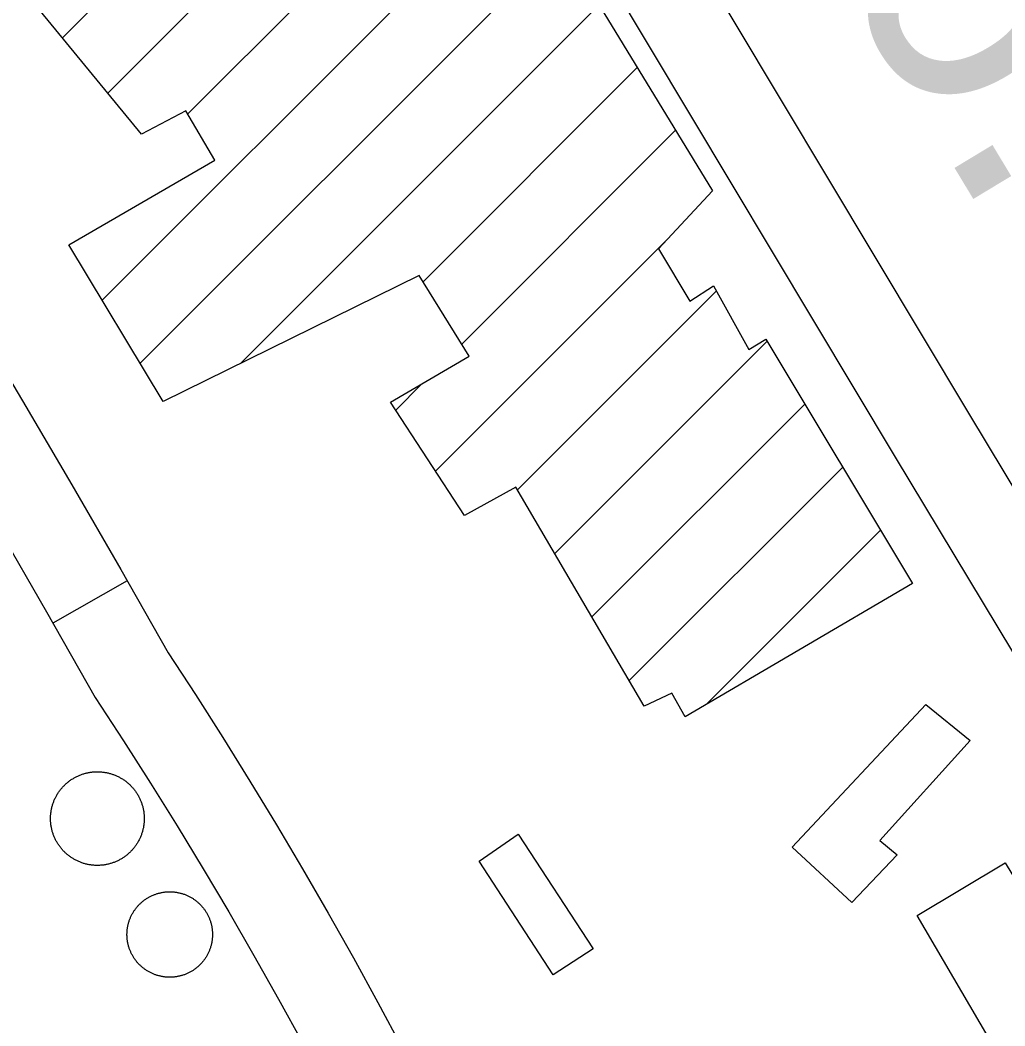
# Model space of a CAD drawing. Extents: x 3651524 to 3689615, y 505651 to 531377.
# Drawn here: x 3681443.8 to 3681789.2, y 516615.5 to 516968.3 of the extents above; entities that cross this region are included whole.
import ezdxf

# ---------------------------------------------------------------- set-up
doc = ezdxf.new("R2010")
doc.units = 0
for name, color, linetype in [('V-BLDG-OTLN', 7, 'Continuous'), ('V-DOMW-TANK', 7, 'Continuous'), ('V-ROAD-CNTR', 7, 'Continuous'), ('V-SURV-IDEN', 7, 'Continuous')]:
    doc.layers.add(name, color=color, linetype=linetype)

msp = doc.modelspace()

# ---------------------------------------------------------------- linework, layer by layer
at = {"layer": 'V-BLDG-OTLN'}
for p, q in [((3681458.626, 516962.147), (3681573.262, 517076.783)), ((3681474.577, 516942.742), (3681586.404, 517054.569)), ((3681502.589, 516935.399), (3681594.827, 517027.637)), ((3681472.585, 516870.04), (3681617.469, 517014.923)), ((3681485.874, 516847.973), (3681632.087, 516994.186)), ((3681521.233, 516847.978), (3681646.705, 516973.45)), ((3681585.126, 516876.515), (3681660.261, 516951.649)), ((3681598.669, 516854.703), (3681673.667, 516929.7)), ((3681589.47, 516810.148), (3681671.406, 516892.084)), ((3681618.258, 516803.581), (3681687.95, 516873.273)), ((3681631.304, 516781.271), (3681705.762, 516855.729)), ((3681575.522, 516831.556), (3681584.692, 516840.726)), ((3681644.35, 516758.962), (3681719.03, 516833.642)), ((3681657.396, 516736.653), (3681732.298, 516811.555)), ((3681684.364, 516728.266), (3681745.566, 516789.468))]:
    msp.add_line(p, q, dxfattribs=at)
msp.add_lwpolyline([(3681648.504, 516970.898), (3681686.65, 516908.443), (3681667.739, 516888.149), (3681678.638, 516869.782), (3681686.939, 516875.093), (3681699.338, 516852.776), (3681705.326, 516856.454), (3681756.823, 516770.729), (3681677.082, 516723.998), (3681672.314, 516732.298), (3681662.652, 516727.666), (3681617.692, 516804.548), (3681599.596, 516794.605), (3681573.711, 516834.336), (3681601.335, 516850.41), (3681583.761, 516878.714), (3681493.948, 516834.565), (3681460.842, 516889.54), (3681512.142, 516919.24), (3681501.925, 516936.521), (3681486.411, 516928.345), (3681448.273, 516974.742)], dxfattribs=at)
for points in [[(3681761.458, 516728.301), (3681776.971, 516715.658), (3681745.295, 516680.545), (3681751.418, 516675.515), (3681735.511, 516658.775), (3681714.55, 516678.217)], [(3681604.738, 516673.291), (3681618.519, 516682.804), (3681644.728, 516642.53), (3681630.695, 516633.4)], [(3681798.94, 516584.945), (3681758.367, 516654.296), (3681789.237, 516672.679), (3681815.512, 516629.571), (3681827.751, 516636.923), (3681841.913, 516609.996)]]:
    msp.add_lwpolyline(points, close=True, dxfattribs=at)
at = {"layer": 'V-DOMW-TANK'}
for points in [[(3681461.757, 516701.908), (3681461.997, 516702.066), (3681462.241, 516702.217), (3681462.484, 516702.367), (3681462.732, 516702.512), (3681462.982, 516702.651), (3681463.234, 516702.789), (3681463.49, 516702.92), (3681463.746, 516703.047), (3681464.006, 516703.17), (3681464.266, 516703.288), (3681464.53, 516703.401), (3681464.797, 516703.509), (3681465.063, 516703.614), (3681465.331, 516703.714), (3681465.603, 516703.808), (3681465.874, 516703.899), (3681466.148, 516703.983), (3681466.425, 516704.064), (3681466.701, 516704.14), (3681466.978, 516704.21), (3681467.258, 516704.275), (3681467.539, 516704.335), (3681467.819, 516704.394), (3681468.102, 516704.445), (3681468.385, 516704.493), (3681468.667, 516704.533), (3681468.952, 516704.57), (3681469.239, 516704.601), (3681469.523, 516704.628), (3681469.81, 516704.648), (3681470.095, 516704.662), (3681470.379, 516704.677), (3681470.668, 516704.683), (3681470.955, 516704.685), (3681471.242, 516704.681), (3681471.528, 516704.673), (3681471.815, 516704.66), (3681472.102, 516704.64), (3681472.389, 516704.617), (3681472.673, 516704.589), (3681472.958, 516704.556), (3681473.245, 516704.517), (3681473.525, 516704.474), (3681473.808, 516704.425), (3681474.09, 516704.372), (3681474.371, 516704.314), (3681474.652, 516704.251), (3681474.93, 516704.183), (3681475.207, 516704.11), (3681475.483, 516704.034), (3681475.757, 516703.948), (3681476.032, 516703.864), (3681476.302, 516703.772), (3681476.573, 516703.675), (3681476.841, 516703.573), (3681477.107, 516703.466), (3681477.371, 516703.356), (3681477.635, 516703.241), (3681477.894, 516703.122), (3681478.154, 516702.997), (3681478.41, 516702.868), (3681478.664, 516702.735), (3681478.915, 516702.598), (3681479.165, 516702.455), (3681479.411, 516702.307), (3681479.653, 516702.158), (3681479.896, 516702.002), (3681480.136, 516701.844), (3681480.372, 516701.681), (3681480.603, 516701.513), (3681480.834, 516701.343), (3681481.062, 516701.167), (3681481.285, 516700.986), (3681481.506, 516700.804), (3681481.723, 516700.618), (3681481.936, 516700.425), (3681482.147, 516700.233), (3681482.356, 516700.034), (3681482.559, 516699.831), (3681482.76, 516699.626), (3681482.956, 516699.418), (3681483.149, 516699.209), (3681483.339, 516698.99), (3681483.523, 516698.772), (3681483.706, 516698.549), (3681483.884, 516698.324), (3681484.058, 516698.097), (3681484.226, 516697.867), (3681484.392, 516697.632), (3681484.554, 516697.394), (3681484.711, 516697.155), (3681484.865, 516696.913), (3681485.014, 516696.667), (3681485.158, 516696.419), (3681485.299, 516696.169), (3681485.434, 516695.918), (3681485.567, 516695.662), (3681485.694, 516695.406), (3681485.817, 516695.145), (3681485.934, 516694.885)], [(3681454.501, 516687.162), (3681454.485, 516687.449), (3681454.475, 516687.736), (3681454.466, 516688.022), (3681454.466, 516688.309), (3681454.469, 516688.596), (3681454.479, 516688.883), (3681454.491, 516689.169), (3681454.509, 516689.454), (3681454.534, 516689.741), (3681454.563, 516690.025), (3681454.595, 516690.31), (3681454.636, 516690.595), (3681454.677, 516690.879), (3681454.727, 516691.162), (3681454.778, 516691.443), (3681454.837, 516691.721), (3681454.901, 516692.004), (3681454.968, 516692.282), (3681455.04, 516692.561), (3681455.118, 516692.835), (3681455.2, 516693.11), (3681455.288, 516693.384), (3681455.382, 516693.657), (3681455.476, 516693.925), (3681455.579, 516694.193), (3681455.683, 516694.461), (3681455.794, 516694.726), (3681455.91, 516694.988), (3681456.029, 516695.248), (3681456.154, 516695.506), (3681456.283, 516695.762), (3681456.416, 516696.018), (3681456.553, 516696.268), (3681456.697, 516696.518), (3681456.84, 516696.763), (3681456.994, 516697.009), (3681457.147, 516697.249), (3681457.307, 516697.488), (3681457.471, 516697.724), (3681457.637, 516697.957), (3681457.809, 516698.187), (3681457.985, 516698.414), (3681458.163, 516698.637), (3681458.347, 516698.858), (3681458.534, 516699.076), (3681458.724, 516699.291), (3681458.919, 516699.502), (3681459.117, 516699.708), (3681459.318, 516699.911), (3681459.527, 516700.112), (3681459.736, 516700.308), (3681459.945, 516700.501), (3681460.16, 516700.691), (3681460.379, 516700.876), (3681460.602, 516701.058), (3681460.825, 516701.236), (3681461.055, 516701.41), (3681461.284, 516701.58), (3681461.52, 516701.746), (3681461.757, 516701.908)], [(3681485.934, 516694.885), (3681486.049, 516694.621), (3681486.157, 516694.355), (3681486.262, 516694.089), (3681486.36, 516693.818), (3681486.456, 516693.548), (3681486.542, 516693.276), (3681486.63, 516693.003), (3681486.71, 516692.727), (3681486.786, 516692.45), (3681486.858, 516692.172), (3681486.923, 516691.893), (3681486.985, 516691.613), (3681487.042, 516691.332), (3681487.093, 516691.049), (3681487.138, 516690.767), (3681487.179, 516690.482), (3681487.216, 516690.197), (3681487.249, 516689.913), (3681487.275, 516689.628), (3681487.296, 516689.341), (3681487.312, 516689.055), (3681487.325, 516688.768), (3681487.331, 516688.481), (3681487.333, 516688.195), (3681487.329, 516687.908), (3681487.32, 516687.621), (3681487.306, 516687.334), (3681487.288, 516687.05), (3681487.265, 516686.763), (3681487.237, 516686.478), (3681487.202, 516686.194), (3681487.165, 516685.909), (3681487.122, 516685.624), (3681487.073, 516685.34), (3681487.019, 516685.061), (3681486.962, 516684.781), (3681486.899, 516684.5), (3681486.831, 516684.221), (3681486.757, 516683.945), (3681486.679, 516683.668), (3681486.598, 516683.394), (3681486.509, 516683.12), (3681486.417, 516682.849), (3681486.321, 516682.579), (3681486.221, 516682.311), (3681486.114, 516682.044), (3681486.004, 516681.778), (3681485.889, 516681.516), (3681485.766, 516681.254), (3681485.643, 516680.998), (3681485.516, 516680.742), (3681485.379, 516680.488), (3681485.244, 516680.236), (3681485.102, 516679.986), (3681484.955, 516679.74), (3681484.806, 516679.495), (3681484.65, 516679.255), (3681484.49, 516679.015), (3681484.328, 516678.782), (3681484.16, 516678.546), (3681483.988, 516678.317), (3681483.814, 516678.09), (3681483.634, 516677.866), (3681483.452, 516677.645), (3681483.261, 516677.428), (3681483.073, 516677.213), (3681482.878, 516677.002), (3681482.68, 516676.795), (3681482.479, 516676.593), (3681482.274, 516676.392), (3681482.065, 516676.195), (3681481.852, 516676.003), (3681481.637, 516675.812), (3681481.418, 516675.628), (3681481.197, 516675.446), (3681480.972, 516675.268), (3681480.744, 516675.093), (3681480.513, 516674.923), (3681480.277, 516674.758), (3681480.044, 516674.596), (3681479.802, 516674.44), (3681479.559, 516674.287), (3681479.315, 516674.137), (3681479.067, 516673.992), (3681478.817, 516673.852), (3681478.563, 516673.715), (3681478.309, 516673.584), (3681478.051, 516673.457), (3681477.793, 516673.334), (3681477.531, 516673.218), (3681477.267, 516673.103), (3681477.003, 516672.996), (3681476.734, 516672.89), (3681476.466, 516672.792), (3681476.194, 516672.695), (3681475.923, 516672.605), (3681475.649, 516672.521), (3681475.374, 516672.439), (3681475.098, 516672.363), (3681474.819, 516672.294)], [(3681474.819, 516672.294), (3681474.541, 516672.228), (3681474.26, 516672.167), (3681473.98, 516672.11), (3681473.697, 516672.058), (3681473.415, 516672.013), (3681473.13, 516671.97), (3681472.845, 516671.935), (3681472.561, 516671.903), (3681472.274, 516671.876), (3681471.989, 516671.856), (3681471.702, 516671.839), (3681471.416, 516671.827), (3681471.129, 516671.821), (3681470.842, 516671.819), (3681470.556, 516671.823), (3681470.269, 516671.831), (3681469.982, 516671.845), (3681469.693, 516671.864), (3681469.411, 516671.886), (3681469.124, 516671.915), (3681468.839, 516671.948), (3681468.557, 516671.987), (3681468.272, 516672.03), (3681467.989, 516672.079), (3681467.707, 516672.132), (3681467.426, 516672.191), (3681467.148, 516672.253), (3681466.869, 516672.32), (3681466.591, 516672.394), (3681466.314, 516672.472), (3681466.04, 516672.554), (3681465.767, 516672.64), (3681465.495, 516672.732), (3681465.225, 516672.828), (3681464.956, 516672.931), (3681464.69, 516673.037), (3681464.426, 516673.148), (3681464.164, 516673.265), (3681463.904, 516673.381), (3681463.644, 516673.506), (3681463.388, 516673.635), (3681463.136, 516673.768), (3681462.882, 516673.908), (3681462.634, 516674.049), (3681462.386, 516674.194), (3681462.142, 516674.346), (3681461.901, 516674.502), (3681461.663, 516674.659), (3681461.428, 516674.823), (3681461.194, 516674.991), (3681460.965, 516675.161), (3681460.737, 516675.337), (3681460.514, 516675.517), (3681460.293, 516675.7), (3681460.076, 516675.886), (3681459.861, 516676.079), (3681459.65, 516676.273), (3681459.443, 516676.47), (3681459.238, 516676.672), (3681459.038, 516676.877), (3681458.839, 516677.086), (3681458.648, 516677.299), (3681458.46, 516677.514), (3681458.272, 516677.733), (3681458.091, 516677.955), (3681457.917, 516678.18), (3681457.741, 516678.407), (3681457.571, 516678.639), (3681457.405, 516678.872), (3681457.244, 516679.11), (3681457.086, 516679.349), (3681456.93, 516679.591), (3681456.785, 516679.837), (3681456.639, 516680.084), (3681456.498, 516680.334), (3681456.363, 516680.586), (3681456.232, 516680.842), (3681456.105, 516681.098), (3681455.982, 516681.358), (3681455.863, 516681.62), (3681455.751, 516681.881), (3681455.642, 516682.149), (3681455.538, 516682.415), (3681455.437, 516682.685), (3681455.343, 516682.954), (3681455.253, 516683.228), (3681455.167, 516683.503), (3681455.087, 516683.777), (3681455.011, 516684.053), (3681454.94, 516684.332), (3681454.872, 516684.611), (3681454.813, 516684.891), (3681454.757, 516685.172), (3681454.706, 516685.454), (3681454.659, 516685.737), (3681454.618, 516686.022), (3681454.581, 516686.306), (3681454.55, 516686.591), (3681454.524, 516686.876), (3681454.501, 516687.162)], [(3681489.461, 516660.946), (3681489.696, 516661.069), (3681489.932, 516661.179), (3681490.169, 516661.288), (3681490.409, 516661.392), (3681490.651, 516661.493), (3681490.894, 516661.589), (3681491.14, 516661.679), (3681491.386, 516661.767), (3681491.634, 516661.851), (3681491.883, 516661.929), (3681492.135, 516662.005), (3681492.389, 516662.074), (3681492.641, 516662.142), (3681492.893, 516662.201), (3681493.151, 516662.261), (3681493.407, 516662.31), (3681493.665, 516662.357), (3681493.923, 516662.402), (3681494.181, 516662.441), (3681494.441, 516662.474), (3681494.701, 516662.504), (3681494.962, 516662.527), (3681495.22, 516662.549), (3681495.484, 516662.566), (3681495.744, 516662.578), (3681496.006, 516662.584), (3681496.268, 516662.586), (3681496.53, 516662.584), (3681496.79, 516662.578), (3681497.053, 516662.568), (3681497.315, 516662.552), (3681497.575, 516662.531), (3681497.835, 516662.506), (3681498.095, 516662.476), (3681498.355, 516662.443), (3681498.613, 516662.404), (3681498.871, 516662.361), (3681499.129, 516662.314), (3681499.385, 516662.261), (3681499.641, 516662.205), (3681499.895, 516662.144), (3681500.149, 516662.078), (3681500.401, 516662.009), (3681500.653, 516661.935), (3681500.903, 516661.855), (3681501.151, 516661.773), (3681501.396, 516661.685), (3681501.642, 516661.593), (3681501.886, 516661.499), (3681502.128, 516661.398), (3681502.367, 516661.294), (3681502.607, 516661.188), (3681502.842, 516661.073), (3681503.076, 516660.956), (3681503.309, 516660.835), (3681503.539, 516660.71), (3681503.766, 516660.581), (3681503.993, 516660.45), (3681504.216, 516660.313), (3681504.438, 516660.174), (3681504.655, 516660.028), (3681504.87, 516659.881), (3681505.083, 516659.727), (3681505.294, 516659.572), (3681505.503, 516659.414), (3681505.707, 516659.25), (3681505.908, 516659.084), (3681506.109, 516658.914), (3681506.303, 516658.742), (3681506.498, 516658.564), (3681506.686, 516658.382), (3681506.875, 516658.202), (3681507.057, 516658.015), (3681507.237, 516657.825), (3681507.415, 516657.632), (3681507.587, 516657.436), (3681507.757, 516657.237), (3681507.923, 516657.034), (3681508.087, 516656.829), (3681508.247, 516656.623), (3681508.401, 516656.412), (3681508.556, 516656.199), (3681508.704, 516655.984), (3681508.851, 516655.766), (3681508.988, 516655.545), (3681509.126, 516655.322), (3681509.259, 516655.097), (3681509.388, 516654.869), (3681509.513, 516654.638), (3681509.633, 516654.407), (3681509.75, 516654.173), (3681509.865, 516653.936), (3681509.971, 516653.698), (3681510.076, 516653.458), (3681510.176, 516653.217), (3681510.272, 516652.973), (3681510.365, 516652.727), (3681510.453, 516652.482), (3681510.535, 516652.234), (3681510.614, 516651.984)], [(3681481.301, 516648.367), (3681481.316, 516648.629), (3681481.336, 516648.889), (3681481.363, 516649.151), (3681481.392, 516649.412), (3681481.426, 516649.67), (3681481.463, 516649.93), (3681481.506, 516650.188), (3681481.555, 516650.444), (3681481.607, 516650.702), (3681481.664, 516650.956), (3681481.723, 516651.212), (3681481.789, 516651.466), (3681481.858, 516651.718), (3681481.934, 516651.967), (3681482.012, 516652.217), (3681482.094, 516652.465), (3681482.182, 516652.713), (3681482.274, 516652.959), (3681482.37, 516653.2), (3681482.469, 516653.444), (3681482.573, 516653.684), (3681482.682, 516653.921), (3681482.794, 516654.157), (3681482.911, 516654.392), (3681483.032, 516654.624), (3681483.157, 516654.855), (3681483.286, 516655.082), (3681483.419, 516655.308), (3681483.554, 516655.531), (3681483.696, 516655.752), (3681483.839, 516655.969), (3681483.988, 516656.186), (3681484.14, 516656.399), (3681484.296, 516656.61), (3681484.457, 516656.817), (3681484.617, 516657.022), (3681484.785, 516657.225), (3681484.953, 516657.423), (3681485.127, 516657.62), (3681485.303, 516657.812), (3681485.483, 516658.003), (3681485.668, 516658.189), (3681485.854, 516658.374), (3681486.043, 516658.554), (3681486.237, 516658.73), (3681486.432, 516658.904), (3681486.63, 516659.074), (3681486.833, 516659.24), (3681487.038, 516659.404), (3681487.245, 516659.563), (3681487.456, 516659.719), (3681487.669, 516659.871), (3681487.884, 516660.018), (3681488.103, 516660.164), (3681488.322, 516660.305), (3681488.545, 516660.442), (3681488.77, 516660.573), (3681489, 516660.702), (3681489.229, 516660.827), (3681489.461, 516660.946)], [(3681510.614, 516651.984), (3681510.688, 516651.732), (3681510.756, 516651.48), (3681510.825, 516651.228), (3681510.885, 516650.972), (3681510.942, 516650.72), (3681510.997, 516650.46), (3681511.042, 516650.204), (3681511.088, 516649.946), (3681511.124, 516649.686), (3681511.159, 516649.428), (3681511.188, 516649.17), (3681511.214, 516648.908), (3681511.233, 516648.646), (3681511.251, 516648.386), (3681511.262, 516648.123), (3681511.27, 516647.861), (3681511.272, 516647.599), (3681511.27, 516647.339), (3681511.266, 516647.077), (3681511.251, 516646.815), (3681511.233, 516646.555), (3681511.214, 516646.292), (3681511.19, 516646.032), (3681511.161, 516645.772), (3681511.126, 516645.512), (3681511.088, 516645.254), (3681511.045, 516644.996), (3681510.997, 516644.738), (3681510.946, 516644.482), (3681510.889, 516644.226), (3681510.827, 516643.972), (3681510.764, 516643.718), (3681510.692, 516643.466), (3681510.619, 516643.214), (3681510.541, 516642.964), (3681510.457, 516642.717), (3681510.369, 516642.471), (3681510.279, 516642.225), (3681510.182, 516641.983), (3681510.084, 516641.74), (3681509.98, 516641.5), (3681509.871, 516641.263), (3681509.758, 516641.025), (3681509.642, 516640.792), (3681509.521, 516640.558), (3681509.396, 516640.329), (3681509.265, 516640.101), (3681509.134, 516639.876), (3681508.997, 516639.653), (3681508.857, 516639.432), (3681508.712, 516639.213), (3681508.564, 516638.997), (3681508.413, 516638.784), (3681508.257, 516638.574), (3681508.097, 516638.367), (3681507.936, 516638.162), (3681507.77, 516637.959), (3681507.6, 516637.76), (3681507.426, 516637.564), (3681507.25, 516637.371), (3681507.069, 516637.179), (3681506.885, 516636.995), (3681506.699, 516636.81), (3681506.51, 516636.63), (3681506.316, 516636.454), (3681506.121, 516636.28), (3681505.922, 516636.11), (3681505.72, 516635.944), (3681505.515, 516635.78), (3681505.308, 516635.62), (3681505.097, 516635.465), (3681504.884, 516635.313), (3681504.669, 516635.164), (3681504.45, 516635.02), (3681504.229, 516634.879), (3681504.008, 516634.742), (3681503.778, 516634.609), (3681503.553, 516634.48), (3681503.324, 516634.355), (3681503.092, 516634.234), (3681502.857, 516634.117), (3681502.621, 516634.004), (3681502.384, 516633.896), (3681502.144, 516633.791), (3681501.902, 516633.693), (3681501.659, 516633.595), (3681501.413, 516633.503), (3681501.167, 516633.417), (3681500.915, 516633.335), (3681500.669, 516633.253), (3681500.417, 516633.179), (3681500.166, 516633.109), (3681499.912, 516633.044), (3681499.658, 516632.982), (3681499.402, 516632.925), (3681499.146, 516632.874), (3681498.888, 516632.825), (3681498.63, 516632.782), (3681498.371, 516632.743), (3681498.111, 516632.706)], [(3681498.111, 516632.706), (3681497.851, 516632.679), (3681497.591, 516632.653), (3681497.331, 516632.632), (3681497.069, 516632.62), (3681496.807, 516632.606), (3681496.547, 516632.597), (3681496.285, 516632.595), (3681496.022, 516632.597), (3681495.76, 516632.606), (3681495.5, 516632.616), (3681495.238, 516632.632), (3681494.978, 516632.653), (3681494.718, 516632.679), (3681494.458, 516632.706), (3681494.198, 516632.741), (3681493.938, 516632.78), (3681493.68, 516632.823), (3681493.424, 516632.87), (3681493.168, 516632.921), (3681492.912, 516632.978), (3681492.658, 516633.04), (3681492.404, 516633.105), (3681492.152, 516633.175), (3681491.9, 516633.249), (3681491.65, 516633.327), (3681491.402, 516633.411), (3681491.154, 516633.497), (3681490.911, 516633.589), (3681490.667, 516633.685), (3681490.425, 516633.785), (3681490.184, 516633.89), (3681489.946, 516633.998), (3681489.71, 516634.111), (3681489.475, 516634.226), (3681489.244, 516634.346), (3681489.014, 516634.471), (3681488.785, 516634.6), (3681488.56, 516634.734), (3681488.336, 516634.871), (3681488.115, 516635.01), (3681487.898, 516635.155), (3681487.681, 516635.301), (3681487.466, 516635.454), (3681487.257, 516635.61), (3681487.052, 516635.77), (3681486.845, 516635.932), (3681486.643, 516636.1), (3681486.444, 516636.27), (3681486.249, 516636.442), (3681486.055, 516636.62), (3681485.866, 516636.798), (3681485.68, 516636.982), (3681485.496, 516637.169), (3681485.315, 516637.361), (3681485.137, 516637.552), (3681484.965, 516637.748), (3681484.793, 516637.947), (3681484.627, 516638.148), (3681484.466, 516638.352), (3681484.308, 516638.561), (3681484.15, 516638.77), (3681483.997, 516638.983), (3681483.849, 516639.2), (3681483.704, 516639.415), (3681483.564, 516639.638), (3681483.427, 516639.862), (3681483.294, 516640.087), (3681483.165, 516640.314), (3681483.04, 516640.544), (3681482.919, 516640.777), (3681482.803, 516641.011), (3681482.69, 516641.246), (3681482.581, 516641.484), (3681482.477, 516641.725), (3681482.377, 516641.967), (3681482.28, 516642.211), (3681482.188, 516642.454), (3681482.098, 516642.702), (3681482.016, 516642.95), (3681481.938, 516643.2), (3681481.865, 516643.45), (3681481.793, 516643.702), (3681481.727, 516643.956), (3681481.666, 516644.21), (3681481.611, 516644.466), (3681481.557, 516644.722), (3681481.51, 516644.98), (3681481.467, 516645.238), (3681481.428, 516645.496), (3681481.394, 516645.756), (3681481.363, 516646.016), (3681481.338, 516646.274), (3681481.318, 516646.538), (3681481.301, 516646.798), (3681481.289, 516647.06), (3681481.283, 516647.318), (3681481.281, 516647.583), (3681481.283, 516647.845), (3681481.289, 516648.107), (3681481.301, 516648.367)]]:
    msp.add_lwpolyline(points, dxfattribs=at)
at = {"layer": 'V-ROAD-CNTR'}
msp.add_line((3681481.353, 516771.626), (3681455.272, 516756.801), dxfattribs=at)
for points in [[(3681814.109, 516768.167), (3681776.569, 516830.439), (3681496.805, 517297.546)], [(3681864.005, 516627.291), (3681750.855, 516814.987), (3681478.145, 517270.316)], [(3681312.001, 516993.264), (3681329.533, 516964.506), (3681347.872, 516935.632), (3681365.906, 516906.789), (3681383.74, 516877.821), (3681401.37, 516848.73), (3681418.798, 516819.517), (3681436.022, 516790.182), (3681453.04, 516760.729), (3681470.11, 516730.699), (3681480.065, 516715.498), (3681489.548, 516700.654), (3681498.865, 516685.702), (3681508.015, 516670.648), (3681516.993, 516655.492), (3681525.804, 516640.236), (3681534.439, 516624.88), (3681542.906, 516609.43)], [(3681355.005, 516980.358), (3681373.252, 516951.626), (3681391.398, 516922.605), (3681409.342, 516893.459), (3681427.08, 516864.19), (3681444.616, 516834.797), (3681461.946, 516805.282), (3681479.068, 516775.645), (3681495.724, 516746.345), (3681505.255, 516731.792), (3681514.92, 516716.662), (3681524.415, 516701.426), (3681533.739, 516686.084), (3681542.889, 516670.64), (3681551.868, 516655.09), (3681560.669, 516639.442), (3681569.296, 516623.698), (3681577.746, 516607.857)]]:
    msp.add_lwpolyline(points, dxfattribs=at)

# ---------------------------------------------------------------- texts
at = {"layer": 'V-SURV-IDEN'}
msp.add_text('947+86.9', height=100, rotation=301.15022, dxfattribs=at).set_placement((3681532.445, 517311.995))

doc.saveas('drawing.dxf')
